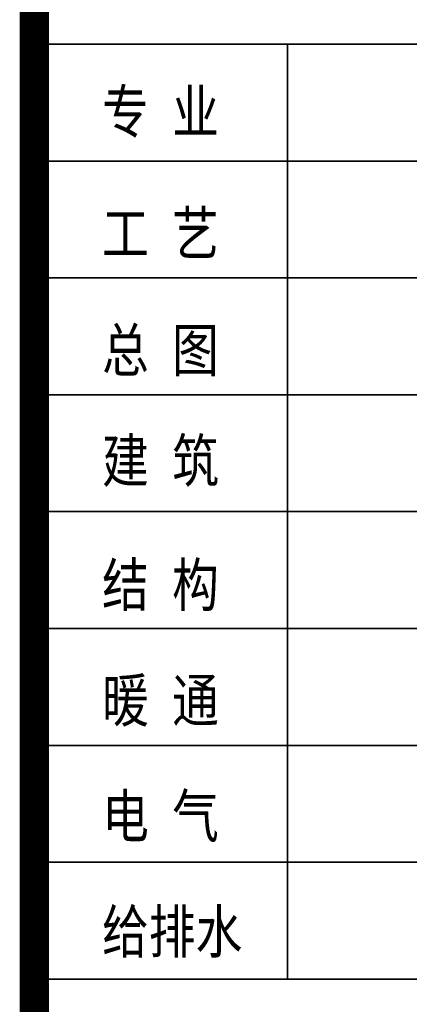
# Model space of a CAD drawing. Extents: x 1109697 to 1467097, y -139975 to 53891.
# Tile 298 of 386: x 1462022 to 1464023, y -129603 to -124547. Entities that reach past the tile are written whole.
import ezdxf

# ---------------------------------------------------------------- set-up
doc = ezdxf.new("R2010")
doc.units = 0
doc.header["$LTSCALE"] = 1000
doc.header["$MEASUREMENT"] = 0
doc.layers.add('PUB_TEXT', color=7, linetype='Continuous')
doc.layers.add('图框', color=4, linetype='Continuous', lineweight=35)
doc.styles.add('-黑体', font='simhei.ttf', dxfattribs={"width": 0.8})

# ---------------------------------------------------------------- blocks, each defined once
blk = doc.blocks.new('图签01')
at = {"layer": '图框', "color": 4}
for p, q in [((1793883, 97064.5), (1797883, 97064.5)), ((1793883, 96464.5), (1797883, 96464.5)), ((1793883, 95864.5), (1797883, 95864.5)), ((1793883, 95264.5), (1797883, 95264.5)), ((1793883, 94664.5), (1797883, 94664.5)), ((1793883, 94064.5), (1797883, 94064.5)), ((1793883, 93464.5), (1797883, 93464.5)), ((1793883, 92864.5), (1797883, 92864.5)), ((1793883, 92264.5), (1797883, 92264.5))]:
    blk.add_line(p, q, dxfattribs=at)
at = {"layer": '图框', "linetype": 'Continuous'}
blk.add_line((1795183, 92264.5), (1795183, 97064.5), dxfattribs=at)
at = {"layer": '图框', "style": '-黑体', "width": 0.8}
for s, p in [('专 业', (1794231.1, 96608.6)), ('工 艺', (1794231.1, 95983.6)), ('总 图', (1794231.1, 95383.6)), ('建 筑', (1794231.1, 94815.6)), ('结 构', (1794231.1, 94178.6)), ('暖 通', (1794231.1, 93585.6)), ('电 气', (1794231.1, 92991.6)), ('给排水', (1794231.1, 92398.6))]:
    blk.add_text(s, height=220, dxfattribs=at).set_placement(p)

msp = doc.modelspace()

# ---------------------------------------------------------------- linework, layer by layer
at = {"layer": '图框', "const_width": 150}
msp.add_lwpolyline([(1462097, -81575.4), (1462097, -138975.4)], dxfattribs=at)

# ---------------------------------------------------------------- block references
at = {"layer": 'PUB_TEXT'}
msp.add_blockref('图签01', (-331786, -221737.8), dxfattribs=at)

doc.saveas('drawing.dxf')
